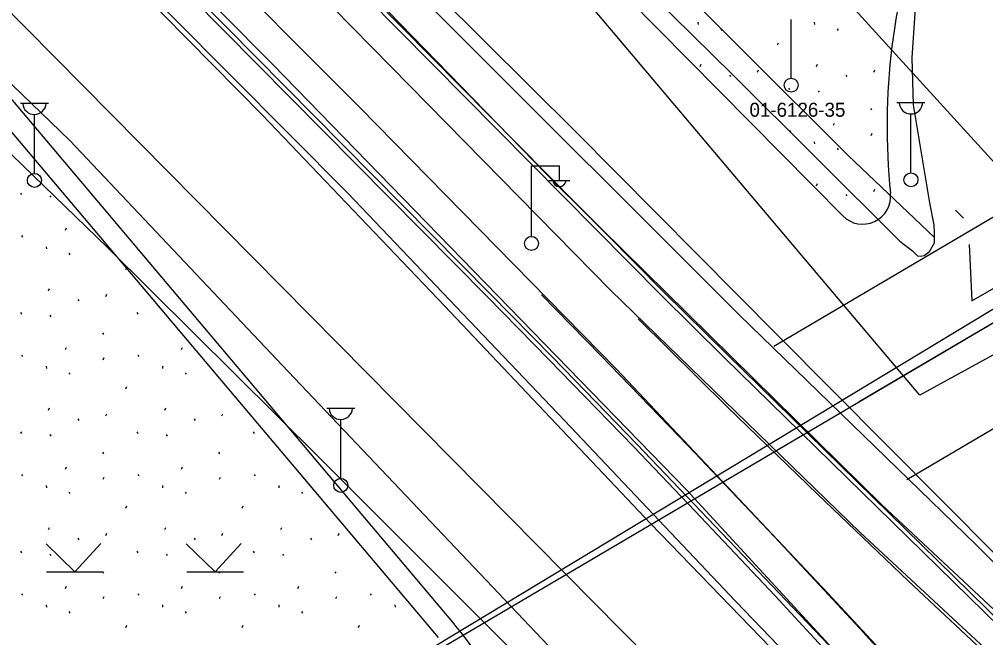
# Model space of a CAD drawing. Extents: x 412225 to 413380, y 4456471 to 4457189.
# Drawn here: x 412680.1 to 412749, y 4456643.9 to 4456688 of the extents above; entities that cross this region are included whole.
import ezdxf

# ---------------------------------------------------------------- set-up
doc = ezdxf.new("R2010")
doc.units = 0
for name, color, linetype in [('0_HALİHAZIR', 7, 'Continuous'), ('0_KADASTRO', 7, 'Continuous'), ('1_DÜZENLEME', 7, 'Continuous'), ('1_DÜZENLEME_SB', 7, 'Continuous'), ('1_PLAN_DEĞİŞİKLİĞİ_ONAMA_SINIRI', 7, 'Continuous'), ('KST_ENERJI_NAKIL_HAT', 7, 'Continuous'), ('Level 3', 7, 'Continuous'), ('Level 41', 7, 'Continuous'), ('Level 54', 7, 'Continuous'), ('Level 62', 7, 'Continuous')]:
    doc.layers.add(name, color=color, linetype=linetype)

msp = doc.modelspace()

# ---------------------------------------------------------------- linework, layer by layer
at = {"layer": '0_HALİHAZIR'}
for p, q in [((412735.16, 4456683.819), (412735.16, 4456688.012)), ((412680.185, 4456682.036), (412682.185, 4456682.036)), ((412742.707, 4456682.074), (412744.707, 4456682.074)), ((412681.185, 4456677.036), (412681.185, 4456681.229)), ((412743.707, 4456677.074), (412743.707, 4456681.267)), ((412716.634, 4456672.564), (412716.634, 4456677.564)), ((412716.634, 4456677.564), (412718.634, 4456677.564)), ((412718.634, 4456676.564), (412718.634, 4456677.564)), ((412717.874, 4456676.524), (412719.374, 4456676.524)), ((412702.035, 4456660.298), (412704.035, 4456660.298)), ((412703.035, 4456655.298), (412703.035, 4456659.491)), ((412684.076, 4456648.633), (412682.016, 4456650.623)), ((412684.076, 4456648.633), (412685.926, 4456650.643)), ((412694.076, 4456648.633), (412692.016, 4456650.623)), ((412694.076, 4456648.633), (412695.926, 4456650.643)), ((412682.056, 4456648.633), (412686.096, 4456648.633)), ((412692.056, 4456648.633), (412696.096, 4456648.633))]:
    msp.add_line(p, q, dxfattribs=at)
for points in [[(412745.04, 4456671.472), (412745.376, 4456672.085), (412745.382, 4456672.808), (412745.357, 4456673.366), (412745.055, 4456674.94), (412744.335, 4456679.203), (412743.884, 4456681.925), (412743.802, 4456685.26), (412744.002, 4456688.452), (412744.583, 4456692.569), (412745.425, 4456696.789), (412746.902, 4456702.515), (412749.351, 4456710.374), (412751.175, 4456716.039), (412752.366, 4456721.102), (412753.507, 4456726.296), (412754.335, 4456731.486), (412754.713, 4456735.929), (412754.948, 4456740.108), (412754.894, 4456746.057), (412754.395, 4456754.301), (412753.425, 4456766.647), (412752.573, 4456774.327)], [(412772.251, 4456626.783), (412763.89, 4456635.12), (412748.385, 4456650.538), (412731.443, 4456666.942), (412710.113, 4456688.263), (412692.435, 4456706.083), (412681.019, 4456717.423), (412678.45, 4456719.969)], [(412772.26, 4456627.522), (412762.677, 4456637.055), (412749.835, 4456649.77), (412734.22, 4456665.484), (412719.789, 4456680.016), (412703.527, 4456696.182), (412689.412, 4456710.505), (412681.469, 4456718.607)], [(412678.292, 4456716.934), (412694.321, 4456701.011), (412718.552, 4456676.12), (412741.65, 4456653.382), (412760.23, 4456636.05), (412772.226, 4456624.557)], [(412678.11, 4456713.411), (412678.459, 4456713.06), (412689.918, 4456701.64), (412706.653, 4456684.61), (412722.304, 4456668.683), (412740.094, 4456651.438), (412748.66, 4456643.477), (412759.708, 4456633.136), (412770.737, 4456623.058), (412772.193, 4456621.722)], [(412677.858, 4456708.494), (412692.58, 4456693.592), (412704.407, 4456681.733), (412722.695, 4456663.083), (412737.788, 4456647.114), (412745.787, 4456638.487), (412754.724, 4456628.707), (412765.624, 4456616.178), (412772.048, 4456609.212)], [(412745.379, 4456672.459), (412739.219, 4456678.312), (412717.137, 4456700.337), (412709.428, 4456707.897)], [(412772.02, 4456606.726), (412750.79, 4456629.408), (412727.707, 4456654.48), (412698.187, 4456684.8), (412683.339, 4456699.754), (412677.713, 4456705.649)], [(412677.526, 4456702.007), (412686.803, 4456692.477), (412703.531, 4456675.619), (412718.999, 4456659.419), (412731.222, 4456646.516), (412744.594, 4456632.627), (412764.327, 4456612.45), (412771.996, 4456604.655)], [(412713.655, 4456701.14), (412730.999, 4456684.053), (412742.925, 4456672.213), (412743.823, 4456671.503), (412744.173, 4456671.163), (412744.173, 4456671.163), (412744.387, 4456671.133), (412744.65, 4456671.186), (412745.04, 4456671.472)], [(412680.879, 4456697.965), (412685.03, 4456693.795), (412697.444, 4456681.172), (412710.43, 4456667.605), (412725.138, 4456652.091), (412736.504, 4456640.341), (412745.081, 4456631.509), (412753.292, 4456623.082), (412762.071, 4456613.974), (412771.987, 4456603.93)], [(412678.234, 4456684.632), (412683.721, 4456679.373)], [(412618.621, 4456592.304), (412676.239, 4456623.136), (412772.883, 4456681.443)], [(412676.523, 4456681.287), (412686.393, 4456671.751), (412701.554, 4456656.736), (412715.983, 4456642.319), (412724.389, 4456633.961), (412726.767, 4456631.371)], [(412679.413, 4456616.637), (412681.207, 4456618.718), (412684.187, 4456621.753), (412687.602, 4456624.269), (412690.71, 4456626.369), (412693.744, 4456627.958), (412698.317, 4456629.981), (412702.634, 4456631.491), (412706.171, 4456632.381), (412710.585, 4456632.906), (412715.119, 4456633.087), (412720.616, 4456632.593), (412723.663, 4456632.128), (412726.023, 4456631.489), (412727.259, 4456631.293), (412727.719, 4456631.316), (412728.042, 4456631.682), (412728.12, 4456631.963), (412728.113, 4456632.423), (412728.075, 4456632.784), (412727.688, 4456633.387), (412719.163, 4456641.99), (412698.863, 4456663.355), (412683.721, 4456679.373)], [(412747.849, 4456671.957), (412748.042, 4456667.959), (412749.785, 4456668.939), (412749.981, 4456664.977)]]:
    msp.add_lwpolyline(points, dxfattribs=at)
for centre in [(412735.16, 4456683.319), (412681.185, 4456676.536), (412743.707, 4456676.574), (412716.644, 4456672.04), (412703.035, 4456654.798)]:
    msp.add_circle(centre, 0.5, dxfattribs=at)
for centre, radius, start, end in [((412681.185, 4456682.065), 0.837, 183.298, 356.90719), ((412743.707, 4456682.104), 0.837, 183.298, 356.90719), ((412718.634, 4456676.568), 0.474, 184.83843, 355.14641), ((412703.035, 4456660.328), 0.837, 183.298, 356.90719)]:
    msp.add_arc(centre, radius, start, end, dxfattribs=at)
at = {"layer": '0_KADASTRO'}
msp.add_lwpolyline([(412717.055, 4456693.532), (412729.251, 4456700.211), (412757.957, 4456668.687), (412744.331, 4456661.223)], close=True, dxfattribs=at)
at = {"layer": '1_DÜZENLEME'}
for p, q in [((412676.579, 4456683.473), (412709.988, 4456643.944)), ((412678.701, 4456683.285), (412711.134, 4456644.912)), ((412680.197, 4456675.628), (412680.268, 4456675.521)), ((412682.296, 4456675.436), (412682.367, 4456675.329)), ((412683.393, 4456672.982), (412683.464, 4456673.141)), ((412680.264, 4456672.598), (412680.335, 4456672.491)), ((412682.022, 4456671.807), (412682.04, 4456671.647)), ((412683.652, 4456671.337), (412683.722, 4456671.23)), ((412687.708, 4456670.193), (412687.741, 4456670.266)), ((412682.187, 4456668.663), (412682.257, 4456668.823)), ((412686.27, 4456668.255), (412686.341, 4456668.415)), ((412684.282, 4456668.047), (412684.353, 4456667.941)), ((412680.197, 4456667.118), (412680.268, 4456667.011)), ((412682.296, 4456666.926), (412682.367, 4456666.819)), ((412688.49, 4456667.118), (412688.561, 4456667.011)), ((412686.034, 4456665.665), (412686.105, 4456665.558)), ((412680.264, 4456664.088), (412680.335, 4456663.981)), ((412683.393, 4456664.472), (412683.464, 4456664.631)), ((412688.557, 4456664.088), (412688.628, 4456663.981)), ((412691.686, 4456664.472), (412691.757, 4456664.631)), ((412686.092, 4456663.743), (412686.164, 4456663.903)), ((412682.022, 4456663.297), (412682.04, 4456663.137)), ((412683.652, 4456662.827), (412683.722, 4456662.72)), ((412690.315, 4456663.297), (412690.333, 4456663.137)), ((412691.945, 4456662.827), (412692.015, 4456662.72)), ((412687.708, 4456661.683), (412687.78, 4456661.843)), ((412682.187, 4456660.153), (412682.257, 4456660.313)), ((412690.48, 4456660.153), (412690.55, 4456660.313)), ((412684.282, 4456659.537), (412684.353, 4456659.431)), ((412686.27, 4456659.745), (412686.341, 4456659.905)), ((412692.575, 4456659.537), (412692.646, 4456659.431)), ((412694.563, 4456659.745), (412694.634, 4456659.905)), ((412680.197, 4456658.608), (412680.268, 4456658.501)), ((412688.49, 4456658.608), (412688.561, 4456658.501)), ((412696.783, 4456658.608), (412696.854, 4456658.501)), ((412682.296, 4456658.416), (412682.367, 4456658.309)), ((412690.589, 4456658.416), (412690.66, 4456658.309)), ((412686.034, 4456657.155), (412686.105, 4456657.048)), ((412694.327, 4456657.155), (412694.398, 4456657.048)), ((412683.393, 4456655.962), (412683.464, 4456656.121)), ((412691.686, 4456655.962), (412691.757, 4456656.121)), ((412680.264, 4456655.578), (412680.335, 4456655.471)), ((412686.092, 4456655.233), (412686.164, 4456655.393)), ((412688.557, 4456655.578), (412688.628, 4456655.471)), ((412694.385, 4456655.233), (412694.457, 4456655.393)), ((412696.85, 4456655.578), (412696.921, 4456655.471)), ((412682.022, 4456654.787), (412682.04, 4456654.627)), ((412690.315, 4456654.787), (412690.333, 4456654.627)), ((412698.608, 4456654.787), (412698.626, 4456654.627)), ((412683.652, 4456654.317), (412683.722, 4456654.21)), ((412691.945, 4456654.317), (412692.015, 4456654.21)), ((412700.238, 4456654.317), (412700.308, 4456654.21)), ((412687.708, 4456653.173), (412687.78, 4456653.333)), ((412696.001, 4456653.173), (412696.073, 4456653.333)), ((412682.187, 4456651.643), (412682.257, 4456651.803)), ((412690.48, 4456651.643), (412690.55, 4456651.803)), ((412698.773, 4456651.643), (412698.843, 4456651.803)), ((412684.282, 4456651.027), (412684.353, 4456650.921)), ((412686.27, 4456651.235), (412686.341, 4456651.395)), ((412692.575, 4456651.027), (412692.646, 4456650.921)), ((412694.563, 4456651.235), (412694.634, 4456651.395)), ((412700.868, 4456651.027), (412700.939, 4456650.921)), ((412702.856, 4456651.235), (412702.927, 4456651.395)), ((412680.197, 4456650.098), (412680.268, 4456649.991)), ((412682.296, 4456649.906), (412682.367, 4456649.799)), ((412688.49, 4456650.098), (412688.561, 4456649.991)), ((412690.589, 4456649.906), (412690.66, 4456649.799)), ((412696.783, 4456650.098), (412696.854, 4456649.991)), ((412698.882, 4456649.906), (412698.953, 4456649.799)), ((412686.034, 4456648.645), (412686.105, 4456648.538)), ((412694.327, 4456648.645), (412694.398, 4456648.538)), ((412702.62, 4456648.645), (412702.691, 4456648.538)), ((412683.393, 4456647.452), (412683.464, 4456647.611)), ((412691.686, 4456647.452), (412691.757, 4456647.611)), ((412699.979, 4456647.452), (412700.05, 4456647.611)), ((412680.264, 4456647.068), (412680.335, 4456646.961)), ((412686.092, 4456646.723), (412686.164, 4456646.883)), ((412688.557, 4456647.068), (412688.628, 4456646.961)), ((412694.385, 4456646.723), (412694.457, 4456646.883)), ((412696.85, 4456647.068), (412696.921, 4456646.961)), ((412702.678, 4456646.723), (412702.75, 4456646.883)), ((412705.143, 4456647.068), (412705.214, 4456646.961)), ((412682.022, 4456646.277), (412682.04, 4456646.117)), ((412690.315, 4456646.277), (412690.333, 4456646.117)), ((412698.608, 4456646.277), (412698.626, 4456646.117)), ((412706.901, 4456646.277), (412706.919, 4456646.117)), ((412683.652, 4456645.807), (412683.722, 4456645.7)), ((412691.945, 4456645.807), (412692.015, 4456645.7)), ((412700.238, 4456645.807), (412700.308, 4456645.7)), ((412687.708, 4456644.663), (412687.78, 4456644.823)), ((412696.001, 4456644.663), (412696.073, 4456644.823)), ((412704.294, 4456644.663), (412704.366, 4456644.823))]:
    msp.add_line(p, q, dxfattribs=at)
msp.add_arc((412694.331, 4456630.711), 22, 177.08073, 40.20422, dxfattribs=at)
at = {"layer": '1_DÜZENLEME_SB'}
for p, q in [((412676.579, 4456683.473), (412709.988, 4456643.944)), ((412678.701, 4456683.285), (412711.134, 4456644.912)), ((412680.197, 4456675.628), (412680.268, 4456675.521)), ((412682.296, 4456675.436), (412682.367, 4456675.329)), ((412683.393, 4456672.982), (412683.464, 4456673.141)), ((412680.264, 4456672.598), (412680.335, 4456672.491)), ((412682.022, 4456671.807), (412682.04, 4456671.647)), ((412683.652, 4456671.337), (412683.722, 4456671.23)), ((412687.708, 4456670.193), (412687.741, 4456670.266)), ((412682.187, 4456668.663), (412682.257, 4456668.823)), ((412686.27, 4456668.255), (412686.341, 4456668.415)), ((412684.282, 4456668.047), (412684.353, 4456667.941)), ((412680.197, 4456667.118), (412680.268, 4456667.011)), ((412682.296, 4456666.926), (412682.367, 4456666.819)), ((412688.49, 4456667.118), (412688.561, 4456667.011)), ((412686.034, 4456665.665), (412686.105, 4456665.558)), ((412680.264, 4456664.088), (412680.335, 4456663.981)), ((412683.393, 4456664.472), (412683.464, 4456664.631)), ((412688.557, 4456664.088), (412688.628, 4456663.981)), ((412691.686, 4456664.472), (412691.757, 4456664.631)), ((412686.092, 4456663.743), (412686.164, 4456663.903)), ((412682.022, 4456663.297), (412682.04, 4456663.137)), ((412683.652, 4456662.827), (412683.722, 4456662.72)), ((412690.315, 4456663.297), (412690.333, 4456663.137)), ((412691.945, 4456662.827), (412692.015, 4456662.72)), ((412687.708, 4456661.683), (412687.78, 4456661.843)), ((412682.187, 4456660.153), (412682.257, 4456660.313)), ((412690.48, 4456660.153), (412690.55, 4456660.313)), ((412684.282, 4456659.537), (412684.353, 4456659.431)), ((412686.27, 4456659.745), (412686.341, 4456659.905)), ((412692.575, 4456659.537), (412692.646, 4456659.431)), ((412694.563, 4456659.745), (412694.634, 4456659.905)), ((412680.197, 4456658.608), (412680.268, 4456658.501)), ((412688.49, 4456658.608), (412688.561, 4456658.501)), ((412696.783, 4456658.608), (412696.854, 4456658.501)), ((412682.296, 4456658.416), (412682.367, 4456658.309)), ((412690.589, 4456658.416), (412690.66, 4456658.309)), ((412686.034, 4456657.155), (412686.105, 4456657.048)), ((412694.327, 4456657.155), (412694.398, 4456657.048)), ((412683.393, 4456655.962), (412683.464, 4456656.121)), ((412691.686, 4456655.962), (412691.757, 4456656.121)), ((412680.264, 4456655.578), (412680.335, 4456655.471)), ((412686.092, 4456655.233), (412686.164, 4456655.393)), ((412688.557, 4456655.578), (412688.628, 4456655.471)), ((412694.385, 4456655.233), (412694.457, 4456655.393)), ((412696.85, 4456655.578), (412696.921, 4456655.471)), ((412682.022, 4456654.787), (412682.04, 4456654.627)), ((412690.315, 4456654.787), (412690.333, 4456654.627)), ((412698.608, 4456654.787), (412698.626, 4456654.627)), ((412683.652, 4456654.317), (412683.722, 4456654.21)), ((412691.945, 4456654.317), (412692.015, 4456654.21)), ((412700.238, 4456654.317), (412700.308, 4456654.21)), ((412687.708, 4456653.173), (412687.78, 4456653.333)), ((412696.001, 4456653.173), (412696.073, 4456653.333)), ((412682.187, 4456651.643), (412682.257, 4456651.803)), ((412690.48, 4456651.643), (412690.55, 4456651.803)), ((412698.773, 4456651.643), (412698.843, 4456651.803)), ((412684.282, 4456651.027), (412684.353, 4456650.921)), ((412686.27, 4456651.235), (412686.341, 4456651.395)), ((412692.575, 4456651.027), (412692.646, 4456650.921)), ((412694.563, 4456651.235), (412694.634, 4456651.395)), ((412700.868, 4456651.027), (412700.939, 4456650.921)), ((412702.856, 4456651.235), (412702.927, 4456651.395)), ((412680.197, 4456650.098), (412680.268, 4456649.991)), ((412682.296, 4456649.906), (412682.367, 4456649.799)), ((412688.49, 4456650.098), (412688.561, 4456649.991)), ((412690.589, 4456649.906), (412690.66, 4456649.799)), ((412696.783, 4456650.098), (412696.854, 4456649.991)), ((412698.882, 4456649.906), (412698.953, 4456649.799)), ((412686.034, 4456648.645), (412686.105, 4456648.538)), ((412694.327, 4456648.645), (412694.398, 4456648.538)), ((412702.62, 4456648.645), (412702.691, 4456648.538)), ((412683.393, 4456647.452), (412683.464, 4456647.611)), ((412691.686, 4456647.452), (412691.757, 4456647.611)), ((412699.979, 4456647.452), (412700.05, 4456647.611)), ((412680.264, 4456647.068), (412680.335, 4456646.961)), ((412686.092, 4456646.723), (412686.164, 4456646.883)), ((412688.557, 4456647.068), (412688.628, 4456646.961)), ((412694.385, 4456646.723), (412694.457, 4456646.883)), ((412696.85, 4456647.068), (412696.921, 4456646.961)), ((412702.678, 4456646.723), (412702.75, 4456646.883)), ((412705.143, 4456647.068), (412705.214, 4456646.961)), ((412682.022, 4456646.277), (412682.04, 4456646.117)), ((412690.315, 4456646.277), (412690.333, 4456646.117)), ((412698.608, 4456646.277), (412698.626, 4456646.117)), ((412706.901, 4456646.277), (412706.919, 4456646.117)), ((412683.652, 4456645.807), (412683.722, 4456645.7)), ((412691.945, 4456645.807), (412692.015, 4456645.7)), ((412700.238, 4456645.807), (412700.308, 4456645.7)), ((412687.708, 4456644.663), (412687.78, 4456644.823)), ((412696.001, 4456644.663), (412696.073, 4456644.823)), ((412704.294, 4456644.663), (412704.366, 4456644.823))]:
    msp.add_line(p, q, dxfattribs=at)
msp.add_arc((412694.331, 4456630.711), 22, 177.08073, 40.20422, dxfattribs=at)
at = {"layer": '1_PLAN_DEĞİŞİKLİĞİ_ONAMA_SINIRI'}
msp.add_line((412672.601, 4456695.462), (412757.759, 4456609.379), dxfattribs=at)
at = {"layer": 'KST_ENERJI_NAKIL_HAT'}
msp.add_line((412669.035, 4456618.989), (412772.861, 4456680.089), dxfattribs=at)
at = {"layer": 'Level 3'}
msp.add_line((412746.878, 4456674.408), (412747.445, 4456673.835), dxfattribs=at)
at = {"layer": 'Level 41'}
for p, q in [((412728.512, 4456687.8), (412728.53, 4456687.64)), ((412736.805, 4456687.8), (412736.823, 4456687.64)), ((412730.142, 4456687.33), (412730.212, 4456687.223)), ((412738.435, 4456687.33), (412738.505, 4456687.223)), ((412734.198, 4456686.186), (412734.27, 4456686.346)), ((412728.677, 4456684.656), (412728.747, 4456684.816)), ((412736.97, 4456684.656), (412737.04, 4456684.816)), ((412730.772, 4456684.04), (412730.843, 4456683.934)), ((412732.76, 4456684.248), (412732.831, 4456684.408)), ((412739.065, 4456684.04), (412739.136, 4456683.934)), ((412741.053, 4456684.248), (412741.124, 4456684.408)), ((412734.98, 4456683.111), (412735.051, 4456683.004)), ((412737.079, 4456682.919), (412737.15, 4456682.812)), ((412732.524, 4456681.658), (412732.595, 4456681.551)), ((412740.817, 4456681.658), (412740.888, 4456681.551)), ((412738.176, 4456680.465), (412738.247, 4456680.624)), ((412735.047, 4456680.081), (412735.118, 4456679.974)), ((412736.805, 4456679.29), (412736.823, 4456679.13)), ((412740.875, 4456679.736), (412740.947, 4456679.896)), ((412738.435, 4456678.82), (412738.505, 4456678.713)), ((412736.97, 4456676.146), (412737.04, 4456676.306)), ((412741.053, 4456675.738), (412741.124, 4456675.898)), ((412739.065, 4456675.53), (412739.136, 4456675.424))]:
    msp.add_line(p, q, dxfattribs=at)
at = {"layer": 'Level 54'}
for points in [[(412733.934, 4456664.724), (412769.564, 4456685.691)], [(412740.024, 4456660.765), (412772.861, 4456680.089)], [(412743.409, 4456655.215), (412776.158, 4456674.487)]]:
    msp.add_lwpolyline(points, dxfattribs=at)
at = {"layer": 'Level 62'}
for p, q in [((412678.222, 4456716.517), (412725.892, 4456668.342)), ((412726.103, 4456668.555), (412678.242, 4456716.923)), ((412677.644, 4456704.898), (412713.694, 4456668.457)), ((412677.623, 4456704.47), (412713.481, 4456668.247)), ((412714.08, 4456699.033), (412738.837, 4456674.008)), ((412713.481, 4456668.247), (412717.907, 4456663.744)), ((412713.694, 4456668.457), (412718.121, 4456663.954)), ((412717.357, 4456668.382), (412721.595, 4456664.056)), ((412725.892, 4456668.342), (412730.376, 4456663.905)), ((412726.103, 4456668.555), (412730.587, 4456664.119)), ((412724.243, 4456666.676), (412730.609, 4456660.394)), ((412721.595, 4456664.056), (412727.809, 4456657.623)), ((412730.586, 4456664.119), (412750.245, 4456644.911)), ((412717.907, 4456663.744), (412719.545, 4456662.067)), ((412718.121, 4456663.954), (412719.76, 4456662.276)), ((412730.376, 4456663.905), (412750.039, 4456644.693)), ((412719.545, 4456662.067), (412723.933, 4456657.536)), ((412719.76, 4456662.276), (412724.149, 4456657.744)), ((412730.609, 4456660.394), (412737.031, 4456654.168)), ((412723.933, 4456657.536), (412728.292, 4456652.978)), ((412724.149, 4456657.744), (412741.862, 4456639.22)), ((412727.809, 4456657.623), (412733.965, 4456651.134)), ((412737.031, 4456654.168), (412743.509, 4456648)), ((412728.292, 4456652.978), (412734.014, 4456646.917)), ((412733.965, 4456651.134), (412740.063, 4456644.59)), ((412743.509, 4456648), (412752.958, 4456639.162)), ((412734.014, 4456646.917), (412762.289, 4456616.439)), ((412740.063, 4456644.59), (412748.51, 4456635.362))]:
    msp.add_line(p, q, dxfattribs=at)
for points in [[(412678.11, 4456713.411), (412678.459, 4456713.06), (412689.918, 4456701.64), (412706.653, 4456684.61), (412722.304, 4456668.683), (412740.094, 4456651.438), (412748.66, 4456643.477), (412759.708, 4456633.136), (412770.737, 4456623.058), (412772.193, 4456621.722)], [(412677.858, 4456708.494), (412692.58, 4456693.592), (412704.407, 4456681.733), (412722.695, 4456663.083), (412737.788, 4456647.114), (412745.787, 4456638.487), (412754.724, 4456628.707), (412765.624, 4456616.178), (412772.048, 4456609.212)]]:
    msp.add_lwpolyline(points, dxfattribs=at)
for centre, radius, start, end in [((412788.5, 4456680.414), 46.5, 160.10254, 185.91618), ((412740.259, 4456675.415), 2, 224.69131, 5.91618)]:
    msp.add_arc(centre, radius, start, end, dxfattribs=at)

# ---------------------------------------------------------------- texts
at = {"layer": '0_KADASTRO'}
msp.add_text('01-6126-35', height=1, dxfattribs=at).set_placement((412732.19, 4456681.069))
msp.add_text('01-6126-35', height=1, dxfattribs=at).set_placement((412732.19, 4456681.069))

doc.saveas('drawing.dxf')
